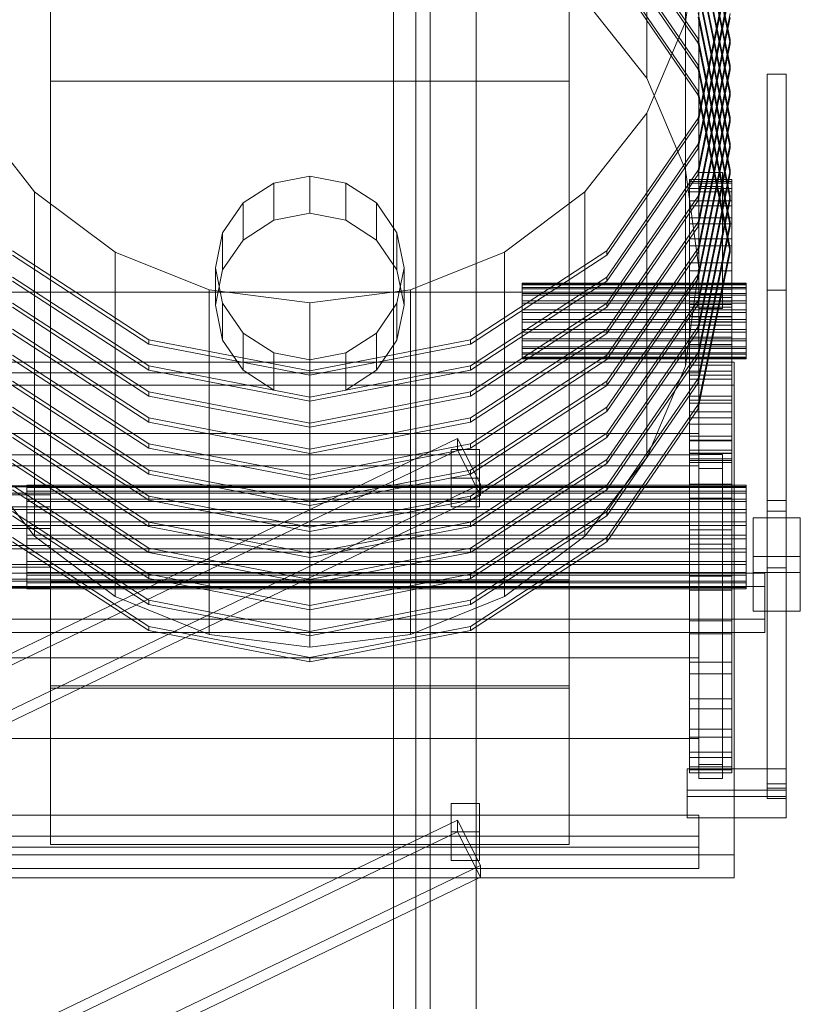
# Model space of a CAD drawing. Header units: millimetres. Extents: x -3490 to 61924, y -72580 to 6847.
# Tile 384 of 656: x 1557 to 1888, y -32698 to -32281. Entities that reach past the tile are written whole.
import ezdxf

# ---------------------------------------------------------------- set-up
doc = ezdxf.new("R2010")
doc.units = ezdxf.units.MM
doc.layers.add('frontal_C03', color=7, linetype='Continuous', lineweight=0)
doc.layers.add('frontal_tolva', color=7, linetype='Continuous', lineweight=0)

msp = doc.modelspace()

# ---------------------------------------------------------------- linework, layer by layer
at = {"layer": 'frontal_C03'}
for p, q in [((1822.894, -32305.56), (1822.894, -32159.585)), ((1839.378, -32344.338), (1839.378, -32198.364)), ((1858.2, -32289.085), (1844.635, -32222.633)), ((1844.635, -32224.43), (1858.2, -32290.882)), ((1844.635, -32288.883), (1806.006, -32232.548)), ((1806.006, -32234.344), (1844.635, -32290.68)), ((1858.2, -32300.127), (1844.635, -32233.675)), ((1844.635, -32235.471), (1858.2, -32301.924)), ((1839.378, -32281.592), (1845, -32239.978)), ((1845, -32239.978), (1845, -32385.953)), ((1844.635, -32299.925), (1806.006, -32243.589)), ((1806.006, -32245.386), (1844.635, -32301.721)), ((1858.2, -32311.169), (1844.635, -32244.716)), ((1844.635, -32246.513), (1858.2, -32312.965)), ((1844.635, -32310.966), (1806.006, -32254.631)), ((1806.006, -32256.428), (1844.635, -32312.763)), ((1858.2, -32322.21), (1844.635, -32255.758)), ((1844.635, -32322.413), (1858.2, -32255.96)), ((1844.635, -32257.555), (1858.2, -32324.007)), ((1858.2, -32257.757), (1844.635, -32324.209)), ((1570, -32306.731), (1570, -32261.816)), ((1570, -32519.072), (1570, -32261.816)), ((1790, -32261.816), (1790, -32306.731)), ((1790, -32261.816), (1790, -32519.072)), ((1858.2, -32333.252), (1844.635, -32266.8)), ((1844.635, -32333.454), (1858.2, -32267.002)), ((1796.673, -32272.26), (1822.894, -32305.56)), ((1844.635, -32268.596), (1858.2, -32335.049)), ((1858.2, -32268.799), (1844.635, -32335.251)), ((1858.2, -32344.294), (1844.635, -32277.841)), ((1844.635, -32344.496), (1858.2, -32278.044)), ((1844.635, -32279.638), (1858.2, -32346.09)), ((1858.2, -32279.84), (1844.635, -32346.293)), ((1822.894, -32320.371), (1839.378, -32281.592)), ((1839.378, -32427.567), (1839.378, -32281.592)), ((1858.2, -32355.335), (1844.635, -32288.883)), ((1844.635, -32290.68), (1844.635, -32288.883)), ((1844.635, -32355.538), (1858.2, -32289.085)), ((1858.2, -32289.085), (1858.2, -32290.882)), ((1844.635, -32290.68), (1858.2, -32357.132)), ((1858.2, -32290.882), (1844.635, -32357.334)), ((1858.2, -32366.377), (1844.635, -32299.925)), ((1844.635, -32301.721), (1844.635, -32299.925)), ((1844.635, -32366.579), (1858.2, -32300.127)), ((1858.2, -32300.127), (1858.2, -32301.924)), ((1822.894, -32305.56), (1839.378, -32344.338)), ((1844.635, -32301.721), (1858.2, -32368.174)), ((1858.2, -32301.924), (1844.635, -32368.376)), ((1874, -32513.079), (1874, -32303.742)), ((1874, -32303.742), (1882, -32303.742)), ((1874, -32303.742), (1874, -32395.331)), ((1882, -32303.742), (1882, -32513.079)), ((1882, -32395.331), (1882, -32303.742)), ((1790, -32306.731), (1570, -32306.731)), ((1570, -32306.731), (1570, -32563.988)), ((1790, -32563.988), (1790, -32306.731)), ((1858.2, -32377.419), (1844.635, -32310.966)), ((1844.635, -32312.763), (1844.635, -32310.966)), ((1844.635, -32377.621), (1858.2, -32311.169)), ((1844.635, -32312.763), (1858.2, -32379.215)), ((1858.2, -32312.965), (1844.635, -32379.418)), ((1858.2, -32311.169), (1858.2, -32312.965)), ((1537.106, -32320.371), (1563.327, -32353.67)), ((1796.673, -32353.67), (1822.894, -32320.371)), ((1806.006, -32378.748), (1844.635, -32322.413)), ((1822.894, -32466.345), (1822.894, -32320.371)), ((1844.635, -32388.663), (1858.2, -32322.21)), ((1844.635, -32324.209), (1844.635, -32322.413)), ((1858.2, -32322.21), (1858.2, -32324.007)), ((1844.635, -32324.209), (1806.006, -32380.545)), ((1858.2, -32324.007), (1844.635, -32390.459)), ((1806.006, -32389.79), (1844.635, -32333.454)), ((1844.635, -32399.704), (1858.2, -32333.252)), ((1844.635, -32335.251), (1844.635, -32333.454)), ((1858.2, -32333.252), (1858.2, -32335.049)), ((1844.635, -32335.251), (1806.006, -32391.586)), ((1858.2, -32335.049), (1844.635, -32401.501)), ((1680, -32346.974), (1664.693, -32349.941)), ((1695.307, -32349.941), (1680, -32346.974)), ((1680, -32362.695), (1680, -32346.974)), ((1806.006, -32400.832), (1844.635, -32344.496)), ((1844.635, -32346.293), (1806.006, -32402.628)), ((1839.378, -32344.338), (1845, -32385.953)), ((1844.635, -32410.746), (1858.2, -32344.294)), ((1844.635, -32346.293), (1844.635, -32344.496)), ((1858.2, -32346.09), (1844.635, -32412.543)), ((1845, -32351.467), (1845, -32345.473)), ((1845, -32345.473), (1855, -32345.473)), ((1845, -32345.473), (1845, -32397.103)), ((1855, -32345.473), (1855, -32351.467)), ((1855, -32397.103), (1855, -32345.473)), ((1858.2, -32344.294), (1858.2, -32346.09)), ((1664.693, -32349.941), (1651.716, -32358.391)), ((1664.693, -32365.662), (1664.693, -32349.941)), ((1708.284, -32358.391), (1695.307, -32349.941)), ((1695.307, -32365.662), (1695.307, -32349.941)), ((1841, -32349.943), (1841, -32348.438)), ((1841, -32348.438), (1841, -32349.237)), ((1841, -32348.438), (1859, -32348.438)), ((1841, -32349.237), (1841, -32352.31)), ((1841, -32349.237), (1859, -32349.237)), ((1841, -32353.695), (1841, -32349.943)), ((1841, -32349.943), (1859, -32349.943)), ((1855, -32351.467), (1845, -32351.467)), ((1845, -32351.467), (1845, -32403.097)), ((1855, -32351.467), (1855, -32403.097)), ((1859, -32349.237), (1859, -32348.438)), ((1859, -32348.438), (1859, -32349.943)), ((1859, -32352.31), (1859, -32349.237)), ((1859, -32349.943), (1859, -32353.695)), ((1563.327, -32353.67), (1597.5, -32379.222)), ((1563.327, -32499.645), (1563.327, -32353.67)), ((1762.5, -32379.222), (1796.673, -32353.67)), ((1796.673, -32499.645), (1796.673, -32353.67)), ((1806.006, -32411.873), (1844.635, -32355.538)), ((1841, -32352.31), (1841, -32357.54)), ((1841, -32352.31), (1859, -32352.31)), ((1841, -32359.55), (1841, -32353.695)), ((1841, -32353.695), (1859, -32353.695)), ((1844.635, -32421.788), (1858.2, -32355.335)), ((1844.635, -32357.334), (1844.635, -32355.538)), ((1858.2, -32355.335), (1858.2, -32357.132)), ((1859, -32357.54), (1859, -32352.31)), ((1859, -32353.695), (1859, -32359.55)), ((1651.716, -32358.391), (1643.045, -32371.036)), ((1651.716, -32374.111), (1651.716, -32358.391)), ((1716.955, -32371.036), (1708.284, -32358.391)), ((1708.284, -32374.111), (1708.284, -32358.391)), ((1844.635, -32357.334), (1806.006, -32413.67)), ((1841, -32357.54), (1841, -32364.724)), ((1841, -32357.54), (1859, -32357.54)), ((1841, -32367.282), (1841, -32359.55)), ((1841, -32359.55), (1859, -32359.55)), ((1858.2, -32357.132), (1844.635, -32423.584)), ((1859, -32364.724), (1859, -32357.54)), ((1859, -32359.55), (1859, -32367.282)), ((1664.693, -32365.662), (1680, -32362.695)), ((1680, -32362.695), (1695.307, -32365.662)), ((1651.716, -32374.111), (1664.693, -32365.662)), ((1695.307, -32365.662), (1708.284, -32374.111)), ((1806.006, -32422.915), (1844.635, -32366.579)), ((1844.635, -32368.376), (1806.006, -32424.711)), ((1841, -32364.724), (1841, -32373.587)), ((1841, -32364.724), (1859, -32364.724)), ((1841, -32376.596), (1841, -32367.282)), ((1841, -32367.282), (1859, -32367.282)), ((1844.635, -32432.829), (1858.2, -32366.377)), ((1844.635, -32368.376), (1844.635, -32366.579)), ((1858.2, -32368.174), (1844.635, -32434.626)), ((1858.2, -32366.377), (1858.2, -32368.174)), ((1859, -32373.587), (1859, -32364.724)), ((1859, -32367.282), (1859, -32376.596)), ((1643.045, -32371.036), (1640, -32385.953)), ((1643.045, -32386.757), (1643.045, -32371.036)), ((1720, -32385.953), (1716.955, -32371.036)), ((1716.955, -32386.757), (1716.955, -32371.036)), ((1643.045, -32386.757), (1651.716, -32374.111)), ((1708.284, -32374.111), (1716.955, -32386.757)), ((1841, -32373.587), (1841, -32383.788)), ((1841, -32373.587), (1859, -32373.587)), ((1841, -32387.131), (1841, -32376.596)), ((1841, -32376.596), (1859, -32376.596)), ((1859, -32383.788), (1859, -32373.587)), ((1859, -32376.596), (1859, -32387.131)), ((1553.994, -32378.748), (1611.806, -32416.39)), ((1611.806, -32418.187), (1553.994, -32380.545)), ((1597.5, -32379.222), (1637.295, -32395.285)), ((1597.5, -32525.197), (1597.5, -32379.222)), ((1722.705, -32395.285), (1762.5, -32379.222)), ((1748.194, -32416.39), (1806.006, -32378.748)), ((1806.006, -32380.545), (1748.194, -32418.187)), ((1762.5, -32525.197), (1762.5, -32379.222)), ((1806.006, -32433.957), (1844.635, -32377.621)), ((1806.006, -32380.545), (1806.006, -32378.748)), ((1844.635, -32379.418), (1806.006, -32435.753)), ((1844.635, -32443.871), (1858.2, -32377.419)), ((1844.635, -32379.418), (1844.635, -32377.621)), ((1858.2, -32379.215), (1844.635, -32445.668)), ((1858.2, -32377.419), (1858.2, -32379.215)), ((1841, -32383.788), (1841, -32394.936)), ((1841, -32383.788), (1859, -32383.788)), ((1859, -32394.936), (1859, -32383.788)), ((1640, -32385.953), (1643.045, -32400.869)), ((1640, -32401.673), (1640, -32385.953)), ((1640, -32401.673), (1643.045, -32386.757)), ((1716.955, -32400.869), (1720, -32385.953)), ((1716.955, -32386.757), (1720, -32401.673)), ((1720, -32385.953), (1720, -32401.673)), ((1806.006, -32444.998), (1844.635, -32388.663)), ((1845, -32385.953), (1839.378, -32427.567)), ((1841, -32398.485), (1841, -32387.131)), ((1841, -32387.131), (1859, -32387.131)), ((1844.635, -32390.459), (1844.635, -32388.663)), ((1859, -32387.131), (1859, -32398.485)), ((1553.994, -32389.79), (1611.806, -32427.432)), ((1611.806, -32429.229), (1553.994, -32391.586)), ((1748.194, -32427.432), (1806.006, -32389.79)), ((1806.006, -32391.586), (1748.194, -32429.229)), ((1770, -32392.819), (1770, -32392.42)), ((1770, -32392.42), (1770, -32393.111)), ((1770, -32392.42), (1865, -32392.42)), ((1770, -32394.28), (1770, -32392.819)), ((1770, -32392.819), (1865, -32392.819)), ((1770, -32393.111), (1770, -32394.845)), ((1770, -32393.111), (1865, -32393.111)), ((1806.006, -32391.586), (1806.006, -32389.79)), ((1844.635, -32390.459), (1806.006, -32446.795)), ((1865, -32393.111), (1865, -32392.42)), ((1865, -32392.42), (1865, -32392.819)), ((1865, -32392.819), (1865, -32394.28)), ((1865, -32394.845), (1865, -32393.111)), ((1515, -32396.272), (1845, -32396.272)), ((1637.295, -32395.285), (1680, -32400.763)), ((1637.295, -32541.259), (1637.295, -32395.285)), ((1680, -32400.763), (1722.705, -32395.285)), ((1722.705, -32541.259), (1722.705, -32395.285)), ((1770, -32396.704), (1770, -32394.28)), ((1770, -32394.28), (1865, -32394.28)), ((1770, -32394.845), (1770, -32397.503)), ((1770, -32394.845), (1865, -32394.845)), ((1770, -32399.926), (1770, -32396.704)), ((1770, -32396.704), (1865, -32396.704)), ((1770, -32397.503), (1770, -32400.904)), ((1770, -32397.503), (1865, -32397.503)), ((1841, -32394.936), (1841, -32406.601)), ((1859, -32394.936), (1841, -32394.936)), ((1845, -32396.272), (1845, -32551.229)), ((1845, -32396.272), (1845, -32430.378)), ((1855, -32397.103), (1845, -32397.103)), ((1845, -32397.103), (1845, -32403.097)), ((1855, -32403.097), (1855, -32397.103)), ((1859, -32406.601), (1859, -32394.936)), ((1865, -32394.28), (1865, -32396.704)), ((1865, -32397.503), (1865, -32394.845)), ((1865, -32396.704), (1865, -32399.926)), ((1865, -32400.904), (1865, -32397.503)), ((1882, -32395.331), (1874, -32395.331)), ((1874, -32395.331), (1874, -32604.669)), ((1882, -32604.669), (1882, -32395.331)), ((1553.994, -32400.832), (1611.806, -32438.474)), ((1643.045, -32416.589), (1640, -32401.673)), ((1643.045, -32400.869), (1651.716, -32413.514)), ((1643.045, -32416.589), (1643.045, -32400.869)), ((1680, -32546.738), (1680, -32400.763)), ((1708.284, -32413.514), (1716.955, -32400.869)), ((1716.955, -32416.589), (1716.955, -32400.869)), ((1720, -32401.673), (1716.955, -32416.589)), ((1748.194, -32438.474), (1806.006, -32400.832)), ((1770, -32403.726), (1770, -32399.926)), ((1770, -32399.926), (1865, -32399.926)), ((1770, -32400.904), (1770, -32404.817)), ((1770, -32400.904), (1865, -32400.904)), ((1806.006, -32456.04), (1844.635, -32399.704)), ((1806.006, -32402.628), (1806.006, -32400.832)), ((1844.635, -32401.501), (1806.006, -32457.836)), ((1841, -32410.22), (1841, -32398.485)), ((1841, -32398.485), (1859, -32398.485)), ((1841, -32402.554), (1841, -32400.045)), ((1841, -32400.045), (1841, -32401.378)), ((1841, -32400.045), (1859, -32400.045)), ((1841, -32401.378), (1841, -32406.5)), ((1841, -32401.378), (1859, -32401.378)), ((1844.635, -32401.501), (1844.635, -32399.704)), ((1859, -32398.485), (1859, -32410.22)), ((1859, -32401.378), (1859, -32400.045)), ((1859, -32400.045), (1859, -32402.554)), ((1859, -32406.5), (1859, -32401.378)), ((1865, -32399.926), (1865, -32403.726)), ((1865, -32404.817), (1865, -32400.904)), ((1611.806, -32440.27), (1553.994, -32402.628)), ((1806.006, -32402.628), (1748.194, -32440.27)), ((1770, -32407.846), (1770, -32403.726)), ((1770, -32403.726), (1865, -32403.726)), ((1770, -32404.817), (1770, -32408.975)), ((1865, -32404.817), (1770, -32404.817)), ((1841, -32408.808), (1841, -32402.554)), ((1841, -32402.554), (1859, -32402.554)), ((1845, -32403.097), (1855, -32403.097)), ((1859, -32402.554), (1859, -32408.808)), ((1865, -32403.726), (1865, -32407.846)), ((1865, -32408.975), (1865, -32404.817)), ((1770, -32412.003), (1770, -32407.846)), ((1770, -32407.846), (1865, -32407.846)), ((1770, -32408.975), (1770, -32413.094)), ((1770, -32408.975), (1865, -32408.975)), ((1841, -32406.5), (1841, -32415.216)), ((1841, -32406.5), (1859, -32406.5)), ((1841, -32406.601), (1841, -32418.336)), ((1841, -32406.601), (1859, -32406.601)), ((1841, -32418.566), (1841, -32408.808)), ((1841, -32408.808), (1859, -32408.808)), ((1859, -32415.216), (1859, -32406.5)), ((1859, -32418.336), (1859, -32406.601)), ((1859, -32408.808), (1859, -32418.566)), ((1865, -32407.846), (1865, -32412.003)), ((1865, -32413.094), (1865, -32408.975)), ((1553.994, -32411.873), (1611.806, -32449.515)), ((1611.806, -32451.312), (1553.994, -32413.67)), ((1651.716, -32413.514), (1664.693, -32421.964)), ((1651.716, -32429.235), (1651.716, -32413.514)), ((1695.307, -32421.964), (1708.284, -32413.514)), ((1708.284, -32429.235), (1708.284, -32413.514)), ((1748.194, -32449.515), (1806.006, -32411.873)), ((1806.006, -32413.67), (1748.194, -32451.312)), ((1770, -32415.916), (1770, -32412.003)), ((1770, -32412.003), (1865, -32412.003)), ((1770, -32413.094), (1770, -32416.894)), ((1770, -32413.094), (1865, -32413.094)), ((1806.006, -32467.082), (1844.635, -32410.746)), ((1806.006, -32413.67), (1806.006, -32411.873)), ((1844.635, -32412.543), (1806.006, -32468.878)), ((1841, -32421.885), (1841, -32410.22)), ((1841, -32410.22), (1859, -32410.22)), ((1844.635, -32412.543), (1844.635, -32410.746)), ((1859, -32410.22), (1859, -32421.885)), ((1865, -32412.003), (1865, -32415.916)), ((1865, -32416.894), (1865, -32413.094)), ((1611.806, -32416.39), (1680, -32429.609)), ((1611.806, -32418.187), (1611.806, -32416.39)), ((1680, -32431.405), (1611.806, -32418.187)), ((1651.716, -32429.235), (1643.045, -32416.589)), ((1680, -32429.609), (1748.194, -32416.39)), ((1748.194, -32418.187), (1680, -32431.405)), ((1716.955, -32416.589), (1708.284, -32429.235)), ((1748.194, -32418.187), (1748.194, -32416.39)), ((1770, -32419.318), (1770, -32415.916)), ((1770, -32415.916), (1865, -32415.916)), ((1770, -32416.894), (1770, -32420.116)), ((1770, -32416.894), (1865, -32416.894)), ((1841, -32415.216), (1841, -32427.189)), ((1841, -32415.216), (1859, -32415.216)), ((1841, -32418.336), (1841, -32429.689)), ((1841, -32418.336), (1859, -32418.336)), ((1859, -32427.189), (1859, -32415.216)), ((1859, -32429.689), (1859, -32418.336)), ((1865, -32415.916), (1865, -32419.318)), ((1865, -32420.116), (1865, -32416.894)), ((1664.693, -32421.964), (1680, -32424.931)), ((1664.693, -32437.684), (1664.693, -32421.964)), ((1680, -32424.931), (1695.307, -32421.964)), ((1695.307, -32437.684), (1695.307, -32421.964)), ((1770, -32421.976), (1770, -32419.318)), ((1770, -32419.318), (1865, -32419.318)), ((1770, -32420.116), (1770, -32422.54)), ((1770, -32420.116), (1865, -32420.116)), ((1770, -32423.709), (1770, -32421.976)), ((1770, -32421.976), (1865, -32421.976)), ((1770, -32422.54), (1770, -32424.002)), ((1770, -32422.54), (1865, -32422.54)), ((1806.006, -32478.123), (1844.635, -32421.788)), ((1841, -32431.454), (1841, -32418.566)), ((1841, -32418.566), (1859, -32418.566)), ((1841, -32433.032), (1841, -32421.885)), ((1841, -32421.885), (1859, -32421.885)), ((1844.635, -32423.584), (1844.635, -32421.788)), ((1859, -32418.566), (1859, -32431.454)), ((1859, -32421.885), (1859, -32433.032)), ((1865, -32419.318), (1865, -32421.976)), ((1865, -32422.54), (1865, -32420.116)), ((1865, -32421.976), (1865, -32423.709)), ((1865, -32424.002), (1865, -32422.54)), ((1500, -32425.886), (1860, -32425.886)), ((1553.994, -32422.915), (1611.806, -32460.557)), ((1611.806, -32462.354), (1553.994, -32424.711)), ((1680, -32440.651), (1680, -32424.931)), ((1748.194, -32460.557), (1806.006, -32422.915)), ((1806.006, -32424.711), (1748.194, -32462.354)), ((1770, -32424.4), (1770, -32423.709)), ((1770, -32423.709), (1865, -32423.709)), ((1770, -32424.002), (1770, -32424.4)), ((1770, -32424.002), (1865, -32424.002)), ((1770, -32424.4), (1865, -32424.4)), ((1806.006, -32424.711), (1806.006, -32422.915)), ((1844.635, -32423.584), (1806.006, -32479.92)), ((1860, -32425.886), (1860, -32634.742)), ((1860, -32425.886), (1860, -32435.631)), ((1865, -32423.709), (1865, -32424.4)), ((1865, -32424.4), (1865, -32424.002)), ((1845, -32430.378), (1515, -32430.378)), ((1611.806, -32427.432), (1680, -32440.65)), ((1611.806, -32429.229), (1611.806, -32427.432)), ((1680, -32442.447), (1611.806, -32429.229)), ((1664.693, -32437.684), (1651.716, -32429.235)), ((1680, -32440.65), (1748.194, -32427.432)), ((1748.194, -32429.229), (1680, -32442.447)), ((1680, -32431.405), (1680, -32429.609)), ((1708.284, -32429.235), (1695.307, -32437.684)), ((1748.194, -32429.229), (1748.194, -32427.432)), ((1839.378, -32427.567), (1822.894, -32466.345)), ((1841, -32427.189), (1841, -32441.961)), ((1841, -32427.189), (1859, -32427.189)), ((1841, -32429.689), (1841, -32440.225)), ((1841, -32429.689), (1859, -32429.689)), ((1845, -32585.335), (1845, -32430.378)), ((1859, -32441.961), (1859, -32427.189)), ((1859, -32440.225), (1859, -32429.689)), ((1553.994, -32433.957), (1611.806, -32471.599)), ((1748.194, -32471.599), (1806.006, -32433.957)), ((1806.006, -32489.165), (1844.635, -32432.829)), ((1806.006, -32435.753), (1806.006, -32433.957)), ((1844.635, -32434.626), (1806.006, -32490.961)), ((1841, -32446.975), (1841, -32431.454)), ((1841, -32431.454), (1859, -32431.454)), ((1841, -32443.234), (1841, -32433.032)), ((1841, -32433.032), (1859, -32433.032)), ((1844.635, -32434.626), (1844.635, -32432.829)), ((1859, -32431.454), (1859, -32446.975)), ((1859, -32433.032), (1859, -32443.234)), ((1860, -32435.631), (1500, -32435.631)), ((1611.806, -32473.395), (1553.994, -32435.753)), ((1611.806, -32438.474), (1680, -32451.692)), ((1611.806, -32440.27), (1611.806, -32438.474)), ((1680, -32440.651), (1664.693, -32437.684)), ((1695.307, -32437.684), (1680, -32440.651)), ((1680, -32451.692), (1748.194, -32438.474)), ((1806.006, -32435.753), (1748.194, -32473.395)), ((1748.194, -32440.27), (1748.194, -32438.474)), ((1860, -32644.487), (1860, -32435.631)), ((1680, -32453.488), (1611.806, -32440.27)), ((1748.194, -32440.27), (1680, -32453.488)), ((1680, -32442.447), (1680, -32440.65)), ((1841, -32440.225), (1841, -32449.538)), ((1841, -32440.225), (1859, -32440.225)), ((1841, -32441.961), (1841, -32458.963)), ((1841, -32441.961), (1859, -32441.961)), ((1841, -32452.097), (1841, -32443.234)), ((1841, -32443.234), (1859, -32443.234)), ((1859, -32449.538), (1859, -32440.225)), ((1859, -32458.963), (1859, -32441.961)), ((1859, -32443.234), (1859, -32452.097)), ((1553.994, -32444.998), (1611.806, -32482.64)), ((1611.806, -32484.437), (1553.994, -32446.795)), ((1748.194, -32482.64), (1806.006, -32444.998)), ((1806.006, -32446.795), (1748.194, -32484.437)), ((1806.006, -32500.207), (1844.635, -32443.871)), ((1806.006, -32446.795), (1806.006, -32444.998)), ((1844.635, -32445.668), (1806.006, -32502.003)), ((1841, -32464.535), (1841, -32446.975)), ((1841, -32446.975), (1859, -32446.975)), ((1844.635, -32445.668), (1844.635, -32443.871)), ((1859, -32446.975), (1859, -32464.535)), ((1611.806, -32449.515), (1680, -32462.734)), ((1611.806, -32451.312), (1611.806, -32449.515)), ((1680, -32464.53), (1611.806, -32451.312)), ((1680, -32462.734), (1748.194, -32449.515)), ((1748.194, -32451.312), (1680, -32464.53)), ((1680, -32453.488), (1680, -32451.692)), ((1748.194, -32451.312), (1748.194, -32449.515)), ((1841, -32449.538), (1841, -32457.271)), ((1841, -32449.538), (1859, -32449.538)), ((1859, -32457.271), (1859, -32449.538)), ((1553.994, -32456.04), (1611.806, -32493.682)), ((1748.194, -32493.682), (1806.006, -32456.04)), ((1806.006, -32457.836), (1806.006, -32456.04)), ((1841, -32459.281), (1841, -32452.097)), ((1841, -32452.097), (1859, -32452.097)), ((1859, -32452.097), (1859, -32459.281)), ((1465, -32456.14), (1845, -32456.14)), ((1475.132, -32586.921), (1742.632, -32458.293)), ((1611.806, -32495.479), (1553.994, -32457.836)), ((1742.632, -32463.234), (1742.632, -32458.293)), ((1742.632, -32458.293), (1752.368, -32477.518)), ((1806.006, -32457.836), (1748.194, -32495.479)), ((1841, -32457.271), (1841, -32463.125)), ((1841, -32457.271), (1859, -32457.271)), ((1841, -32458.963), (1841, -32477.542)), ((1841, -32458.963), (1859, -32458.963)), ((1841, -32464.51), (1841, -32459.281)), ((1841, -32459.281), (1859, -32459.281)), ((1845, -32456.14), (1845, -32465.123)), ((1845, -32456.14), (1845, -32469.782)), ((1859, -32463.125), (1859, -32457.271)), ((1859, -32477.542), (1859, -32458.963)), ((1859, -32459.281), (1859, -32464.51)), ((1742.632, -32463.234), (1475.132, -32591.862)), ((1611.806, -32460.557), (1680, -32473.775)), ((1611.806, -32462.354), (1611.806, -32460.557)), ((1680, -32475.572), (1611.806, -32462.354)), ((1680, -32473.775), (1748.194, -32460.557)), ((1748.194, -32462.354), (1680, -32475.572)), ((1680, -32464.53), (1680, -32462.734)), ((1752.368, -32482.458), (1742.632, -32463.234)), ((1748.194, -32462.354), (1748.194, -32460.557)), ((1841, -32463.125), (1841, -32466.878)), ((1841, -32463.125), (1859, -32463.125)), ((1859, -32466.878), (1859, -32463.125)), ((1845, -32465.123), (1465, -32465.123)), ((1563.327, -32499.645), (1537.106, -32466.345)), ((1553.994, -32467.082), (1611.806, -32504.724)), ((1748.194, -32504.724), (1806.006, -32467.082)), ((1822.894, -32466.345), (1796.673, -32499.645)), ((1806.006, -32468.878), (1806.006, -32467.082)), ((1841, -32467.584), (1841, -32464.51)), ((1841, -32464.51), (1859, -32464.51)), ((1841, -32483.457), (1841, -32464.535)), ((1841, -32464.535), (1859, -32464.535)), ((1841, -32466.878), (1841, -32468.383)), ((1841, -32466.878), (1859, -32466.878)), ((1841, -32468.383), (1841, -32467.584)), ((1841, -32467.584), (1859, -32467.584)), ((1841, -32468.383), (1859, -32468.383)), ((1845, -32471), (1845, -32465.039)), ((1845, -32465.039), (1855, -32465.039)), ((1845, -32465.039), (1845, -32596.369)), ((1845, -32478.765), (1845, -32465.123)), ((1855, -32465.039), (1855, -32471)), ((1855, -32596.369), (1855, -32465.039)), ((1859, -32464.51), (1859, -32467.584)), ((1859, -32464.535), (1859, -32483.457)), ((1859, -32468.383), (1859, -32466.878)), ((1859, -32467.584), (1859, -32468.383)), ((1845, -32469.782), (1465, -32469.782)), ((1611.806, -32506.52), (1553.994, -32468.878)), ((1611.806, -32471.599), (1680, -32484.817)), ((1611.806, -32473.395), (1611.806, -32471.599)), ((1680, -32484.817), (1748.194, -32471.599)), ((1806.006, -32468.878), (1748.194, -32506.52)), ((1748.194, -32473.395), (1748.194, -32471.599)), ((1845, -32478.765), (1845, -32469.782)), ((1855, -32471), (1845, -32471)), ((1845, -32471), (1845, -32602.33)), ((1855, -32471), (1855, -32602.33)), ((1680, -32486.613), (1611.806, -32473.395)), ((1748.194, -32473.395), (1680, -32486.613)), ((1680, -32475.572), (1680, -32473.775)), ((1570, -32478.303), (-1570, -32478.303)), ((1570, -32478.562), (-1570, -32478.562)), ((1465, -32478.765), (1845, -32478.765)), ((1484.868, -32606.146), (1752.368, -32477.518)), ((1553.994, -32478.123), (1611.806, -32515.765)), ((1611.806, -32517.562), (1553.994, -32479.92)), ((1560, -32478.562), (1560, -32478.014)), ((1560, -32478.014), (1560, -32478.964)), ((1560, -32478.014), (1865, -32478.014)), ((1560, -32480.571), (1560, -32478.562)), ((1560, -32478.562), (1865, -32478.562)), ((1560, -32478.964), (1560, -32481.347)), ((1560, -32478.964), (1865, -32478.964)), ((1560, -32483.904), (1560, -32480.571)), ((1560, -32480.571), (1865, -32480.571)), ((1570, -32478.562), (1570, -32478.303)), ((1570, -32478.303), (1570, -32481.347)), ((1570, -32482.085), (1570, -32478.562)), ((1748.194, -32515.765), (1806.006, -32478.123)), ((1806.006, -32479.92), (1748.194, -32517.562)), ((1752.368, -32477.518), (1752.368, -32482.458)), ((1806.006, -32479.92), (1806.006, -32478.123)), ((1841, -32477.542), (1841, -32496.985)), ((1859, -32477.542), (1841, -32477.542)), ((1859, -32496.985), (1859, -32477.542)), ((1865, -32478.964), (1865, -32478.014)), ((1865, -32478.014), (1865, -32478.562)), ((1865, -32478.562), (1865, -32480.571)), ((1865, -32481.347), (1865, -32478.964)), ((1865, -32480.571), (1865, -32483.904)), ((1570, -32481.347), (-1570, -32481.347)), ((1570, -32482.085), (-1570, -32482.085)), ((1484.868, -32611.087), (1752.368, -32482.458)), ((1560, -32481.347), (1560, -32485.002)), ((1560, -32481.347), (1865, -32481.347)), ((1560, -32488.335), (1560, -32483.904)), ((1560, -32483.904), (1865, -32483.904)), ((1560, -32485.002), (1560, -32489.679)), ((1560, -32485.002), (1865, -32485.002)), ((1570, -32481.347), (1570, -32487.231)), ((1570, -32488.335), (1570, -32482.085)), ((1611.806, -32482.64), (1680, -32495.859)), ((1611.806, -32484.437), (1611.806, -32482.64)), ((1680, -32497.655), (1611.806, -32484.437)), ((1680, -32495.859), (1748.194, -32482.64)), ((1748.194, -32484.437), (1680, -32497.655)), ((1680, -32486.613), (1680, -32484.817)), ((1748.194, -32484.437), (1748.194, -32482.64)), ((1841, -32503.015), (1841, -32483.457)), ((1841, -32483.457), (1859, -32483.457)), ((1859, -32483.457), (1859, -32503.015)), ((1865, -32485.002), (1865, -32481.347)), ((1865, -32483.904), (1865, -32488.335)), ((1865, -32489.679), (1865, -32485.002)), ((1874, -32489.058), (1874, -32484.566)), ((1874, -32484.566), (1882, -32484.566)), ((1874, -32606.373), (1874, -32484.566)), ((1882, -32484.566), (1882, -32489.058)), ((1882, -32484.566), (1882, -32606.373)), ((1570, -32487.231), (-1570, -32487.231)), ((1570, -32488.335), (-1570, -32488.335)), ((1553.994, -32489.165), (1611.806, -32526.807)), ((1560, -32493.56), (1560, -32488.335)), ((1560, -32488.335), (1865, -32488.335)), ((1570, -32487.231), (1570, -32495.059)), ((1570, -32496.361), (1570, -32488.335)), ((1748.194, -32526.807), (1806.006, -32489.165)), ((1806.006, -32490.961), (1806.006, -32489.165)), ((1865, -32488.335), (1865, -32493.56)), ((1882, -32489.058), (1874, -32489.058)), ((1874, -32489.058), (1874, -32610.865)), ((1882, -32610.865), (1882, -32489.058)), ((1611.806, -32528.604), (1553.994, -32490.961)), ((1560, -32489.679), (1560, -32495.059)), ((1560, -32489.679), (1865, -32489.679)), ((1560, -32499.224), (1560, -32493.56)), ((1560, -32493.56), (1865, -32493.56)), ((1806.006, -32490.961), (1748.194, -32528.604)), ((1865, -32495.059), (1865, -32489.679)), ((1865, -32493.56), (1865, -32499.224)), ((1868, -32491.812), (1888, -32491.812)), ((1868, -32508.188), (1868, -32491.812)), ((1868, -32491.812), (1868, -32514.982)), ((1888, -32491.812), (1888, -32508.188)), ((1888, -32514.982), (1888, -32491.812)), ((-1570, -32495.059), (1570, -32495.059)), ((1570, -32496.361), (-1570, -32496.361)), ((1560, -32495.059), (1560, -32500.776)), ((1865, -32495.059), (1560, -32495.059)), ((1570, -32495.059), (1570, -32503.639)), ((1570, -32504.941), (1570, -32496.361)), ((1611.806, -32493.682), (1680, -32506.9)), ((1611.806, -32495.479), (1611.806, -32493.682)), ((1680, -32508.697), (1611.806, -32495.479)), ((1680, -32506.9), (1748.194, -32493.682)), ((1748.194, -32495.479), (1680, -32508.697)), ((1680, -32497.655), (1680, -32495.859)), ((1748.194, -32495.479), (1748.194, -32493.682)), ((1841, -32496.985), (1841, -32516.543)), ((1841, -32496.985), (1859, -32496.985)), ((1859, -32516.543), (1859, -32496.985)), ((1865, -32500.776), (1865, -32495.059)), ((1553.994, -32500.207), (1611.806, -32537.849)), ((1560, -32504.941), (1560, -32499.224)), ((1560, -32499.224), (1865, -32499.224)), ((1560, -32500.776), (1560, -32506.44)), ((1560, -32500.776), (1865, -32500.776)), ((1597.5, -32525.197), (1563.327, -32499.645)), ((1748.194, -32537.849), (1806.006, -32500.207)), ((1796.673, -32499.645), (1762.5, -32525.197)), ((1806.006, -32502.003), (1806.006, -32500.207)), ((1865, -32499.224), (1865, -32504.941)), ((1865, -32506.44), (1865, -32500.776)), ((1570, -32503.639), (-1570, -32503.639)), ((1570, -32504.941), (-1570, -32504.941)), ((1611.806, -32539.645), (1553.994, -32502.003)), ((1560, -32510.321), (1560, -32504.941)), ((1560, -32504.941), (1865, -32504.941)), ((1570, -32503.639), (1570, -32511.665)), ((1570, -32512.769), (1570, -32504.941)), ((1611.806, -32504.724), (1680, -32517.942)), ((1611.806, -32506.52), (1611.806, -32504.724)), ((1680, -32517.942), (1748.194, -32504.724)), ((1806.006, -32502.003), (1748.194, -32539.645)), ((1748.194, -32506.52), (1748.194, -32504.724)), ((1841, -32522.458), (1841, -32503.015)), ((1841, -32503.015), (1859, -32503.015)), ((1859, -32503.015), (1859, -32522.458)), ((1865, -32504.941), (1865, -32510.321)), ((1560, -32506.44), (1560, -32511.665)), ((1560, -32506.44), (1865, -32506.44)), ((1560, -32514.998), (1560, -32510.321)), ((1560, -32510.321), (1865, -32510.321)), ((1680, -32519.738), (1611.806, -32506.52)), ((1748.194, -32506.52), (1680, -32519.738)), ((1680, -32508.697), (1680, -32506.9)), ((1865, -32511.665), (1865, -32506.44)), ((1865, -32510.321), (1865, -32514.998)), ((1888, -32508.188), (1868, -32508.188)), ((1868, -32531.358), (1868, -32508.188)), ((1888, -32531.358), (1888, -32508.188)), ((1570, -32511.665), (-1570, -32511.665)), ((1570, -32512.769), (-1570, -32512.769)), ((1560, -32511.665), (1560, -32516.096)), ((1560, -32511.665), (1865, -32511.665)), ((1570, -32511.665), (1570, -32517.915)), ((1570, -32518.653), (1570, -32512.769)), ((1865, -32516.096), (1865, -32511.665)), ((1882, -32513.079), (1874, -32513.079)), ((1874, -32513.079), (1874, -32604.669)), ((1882, -32513.079), (1882, -32604.669)), ((1570, -32517.915), (-1570, -32517.915)), ((1570, -32518.653), (-1570, -32518.653)), ((1470, -32515.378), (1873, -32515.378)), ((1560, -32518.653), (1560, -32514.998)), ((1560, -32514.998), (1865, -32514.998)), ((1560, -32516.096), (1560, -32519.429)), ((1560, -32516.096), (1865, -32516.096)), ((1560, -32521.036), (1560, -32518.653)), ((1560, -32518.653), (1865, -32518.653)), ((1570, -32517.915), (1570, -32521.438)), ((1570, -32563.013), (1570, -32518.098)), ((1570, -32518.098), (1790, -32518.098)), ((1570, -32585.335), (1570, -32518.098)), ((1570, -32521.697), (1570, -32518.653)), ((1611.806, -32515.765), (1680, -32528.984)), ((1611.806, -32517.562), (1611.806, -32515.765)), ((1680, -32530.78), (1611.806, -32517.562)), ((1680, -32528.984), (1748.194, -32515.765)), ((1748.194, -32517.562), (1680, -32530.78)), ((1680, -32519.738), (1680, -32517.942)), ((1748.194, -32517.562), (1748.194, -32515.765)), ((1790, -32518.098), (1790, -32563.013)), ((1790, -32518.098), (1790, -32585.335)), ((1841, -32516.543), (1841, -32535.465)), ((1841, -32516.543), (1859, -32516.543)), ((1859, -32535.465), (1859, -32516.543)), ((1865, -32514.998), (1865, -32518.653)), ((1865, -32519.429), (1865, -32516.096)), ((1865, -32518.653), (1865, -32521.036)), ((1868, -32514.982), (1868, -32531.358)), ((1888, -32514.982), (1868, -32514.982)), ((1873, -32515.378), (1873, -32520.993)), ((1873, -32515.378), (1873, -32534.867)), ((1888, -32531.358), (1888, -32514.982)), ((1570, -32521.438), (-1570, -32521.438)), ((1570, -32521.697), (-1570, -32521.697)), ((1873, -32520.993), (1470, -32520.993)), ((1560, -32519.429), (1560, -32521.438)), ((1560, -32519.429), (1865, -32519.429)), ((1560, -32521.986), (1560, -32521.036)), ((1560, -32521.036), (1865, -32521.036)), ((1560, -32521.438), (1560, -32521.986)), ((1560, -32521.438), (1865, -32521.438)), ((1560, -32521.986), (1865, -32521.986)), ((1790, -32519.072), (1570, -32519.072)), ((1570, -32519.072), (1570, -32563.988)), ((1570, -32521.438), (1570, -32521.697)), ((1790, -32563.988), (1790, -32519.072)), ((1841, -32541.037), (1841, -32522.458)), ((1841, -32522.458), (1859, -32522.458)), ((1859, -32522.458), (1859, -32541.037)), ((1865, -32521.438), (1865, -32519.429)), ((1865, -32521.036), (1865, -32521.986)), ((1865, -32521.986), (1865, -32521.438)), ((1873, -32540.482), (1873, -32520.993)), ((1637.295, -32541.259), (1597.5, -32525.197)), ((1611.806, -32526.807), (1680, -32540.025)), ((1611.806, -32528.604), (1611.806, -32526.807)), ((1680, -32540.025), (1748.194, -32526.807)), ((1762.5, -32525.197), (1722.705, -32541.259)), ((1748.194, -32528.604), (1748.194, -32526.807)), ((1680, -32541.822), (1611.806, -32528.604)), ((1748.194, -32528.604), (1680, -32541.822)), ((1680, -32530.78), (1680, -32528.984)), ((1873, -32534.867), (1470, -32534.867)), ((1868, -32531.358), (1888, -32531.358)), ((1873, -32540.482), (1873, -32534.867)), ((1611.806, -32537.849), (1680, -32551.067)), ((1611.806, -32539.645), (1611.806, -32537.849)), ((1680, -32551.067), (1748.194, -32537.849)), ((1748.194, -32539.645), (1748.194, -32537.849)), ((1841, -32535.465), (1841, -32553.025)), ((1841, -32535.465), (1859, -32535.465)), ((1859, -32553.025), (1859, -32535.465)), ((1470, -32540.482), (1873, -32540.482)), ((1680, -32552.863), (1611.806, -32539.645)), ((1680, -32546.738), (1637.295, -32541.259)), ((1748.194, -32539.645), (1680, -32552.863)), ((1680, -32541.822), (1680, -32540.025)), ((1722.705, -32541.259), (1680, -32546.738)), ((1841, -32558.039), (1841, -32541.037)), ((1841, -32541.037), (1859, -32541.037)), ((1859, -32541.037), (1859, -32558.039)), ((1845, -32551.229), (1515, -32551.229)), ((1680, -32552.863), (1680, -32551.067)), ((1845, -32585.335), (1845, -32551.229)), ((1841, -32553.025), (1841, -32568.546)), ((1841, -32553.025), (1859, -32553.025)), ((1859, -32568.546), (1859, -32553.025)), ((1841, -32572.811), (1841, -32558.039)), ((1841, -32558.039), (1859, -32558.039)), ((1859, -32558.039), (1859, -32572.811)), ((1790, -32563.013), (1570, -32563.013)), ((1570, -32563.013), (1570, -32630.251)), ((1570, -32563.988), (1790, -32563.988)), ((1790, -32630.251), (1790, -32563.013)), ((1841, -32568.546), (1841, -32581.434)), ((1841, -32568.546), (1859, -32568.546)), ((1859, -32581.434), (1859, -32568.546)), ((1841, -32584.784), (1841, -32572.811)), ((1841, -32572.811), (1859, -32572.811)), ((1859, -32572.811), (1859, -32584.784)), ((1515, -32585.335), (1845, -32585.335)), ((1790, -32585.335), (1570, -32585.335)), ((1570, -32585.335), (1570, -32630.251)), ((1790, -32630.251), (1790, -32585.335)), ((1841, -32581.434), (1841, -32591.192)), ((1841, -32581.434), (1859, -32581.434)), ((1841, -32593.5), (1841, -32584.784)), ((1841, -32584.784), (1859, -32584.784)), ((1859, -32591.192), (1859, -32581.434)), ((1859, -32584.784), (1859, -32593.5)), ((1841, -32591.192), (1841, -32597.446)), ((1841, -32591.192), (1859, -32591.192)), ((1841, -32598.622), (1841, -32593.5)), ((1841, -32593.5), (1859, -32593.5)), ((1859, -32597.446), (1859, -32591.192)), ((1859, -32593.5), (1859, -32598.622)), ((1841, -32597.446), (1841, -32599.955)), ((1841, -32597.446), (1859, -32597.446)), ((1855, -32596.369), (1845, -32596.369)), ((1845, -32596.369), (1845, -32602.33)), ((1855, -32602.33), (1855, -32596.369)), ((1859, -32599.955), (1859, -32597.446)), ((1840, -32607.264), (1840, -32598.281)), ((1840, -32598.281), (1882, -32598.281)), ((1840, -32609.974), (1840, -32598.281)), ((1841, -32599.955), (1841, -32598.622)), ((1841, -32598.622), (1859, -32598.622)), ((1841, -32599.955), (1859, -32599.955)), ((1859, -32598.622), (1859, -32599.955)), ((1882, -32598.281), (1882, -32607.264)), ((1882, -32598.281), (1882, -32609.974)), ((1845, -32602.33), (1855, -32602.33)), ((1874, -32604.669), (1882, -32604.669)), ((1882, -32607.264), (1840, -32607.264)), ((1840, -32607.264), (1840, -32618.957)), ((1882, -32609.974), (1840, -32609.974)), ((1840, -32609.974), (1840, -32618.957)), ((1882, -32606.373), (1874, -32606.373)), ((1874, -32606.373), (1874, -32610.865)), ((1882, -32610.865), (1882, -32606.373)), ((1882, -32618.957), (1882, -32607.264)), ((1882, -32618.957), (1882, -32609.974)), ((1874, -32610.865), (1882, -32610.865)), ((1465, -32617.835), (1845, -32617.835)), ((1845, -32617.835), (1845, -32626.818)), ((1845, -32617.835), (1845, -32631.477)), ((1475.132, -32748.616), (1742.632, -32619.988)), ((1742.632, -32624.929), (1742.632, -32619.988)), ((1742.632, -32619.988), (1752.368, -32639.213)), ((1840, -32618.957), (1882, -32618.957)), ((1845, -32626.818), (1465, -32626.818)), ((1742.632, -32624.929), (1475.132, -32753.557)), ((1752.368, -32644.153), (1742.632, -32624.929)), ((1845, -32640.46), (1845, -32626.818)), ((1570, -32630.251), (1790, -32630.251)), ((1845, -32631.477), (1465, -32631.477)), ((1860, -32634.742), (1500, -32634.742)), ((1845, -32640.46), (1845, -32631.477)), ((1860, -32644.487), (1860, -32634.742)), ((1484.868, -32767.841), (1752.368, -32639.213)), ((1752.368, -32639.213), (1752.368, -32644.153)), ((1465, -32640.46), (1845, -32640.46)), ((1484.868, -32772.782), (1752.368, -32644.153)), ((1500, -32644.487), (1860, -32644.487))]:
    msp.add_line(p, q, dxfattribs=at)
at = {"layer": 'frontal_tolva'}
for p, q in [((1725, -31700), (1725, -32700)), ((1731, -32700), (1731, -31700)), ((1715.5, -32700), (1715.5, -31730)), ((1750.5, -32700), (1750.5, -31730)), ((1740, -32475), (1740, -32462.876)), ((1752, -32462.876), (1740, -32462.876)), ((1752, -32475), (1752, -32462.876)), ((1740, -32475), (1740, -32487.124)), ((1740, -32475), (1752, -32475)), ((1752, -32487.124), (1752, -32475)), ((1752, -32487.124), (1740, -32487.124)), ((1740, -32625), (1740, -32612.876)), ((1752, -32612.876), (1740, -32612.876)), ((1752, -32625), (1752, -32612.876)), ((1740, -32625), (1740, -32637.124)), ((1740, -32625), (1752, -32625)), ((1752, -32637.124), (1752, -32625)), ((1752, -32637.124), (1740, -32637.124))]:
    msp.add_line(p, q, dxfattribs=at)

doc.saveas('drawing.dxf')
